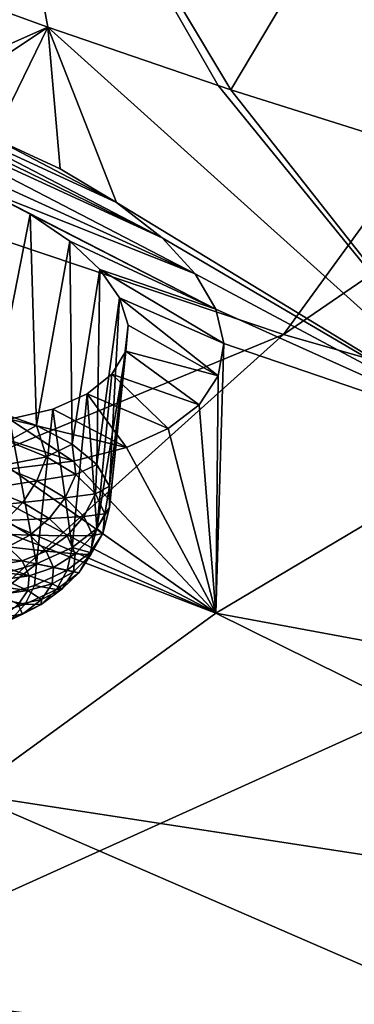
# Model space of a CAD drawing. Header units: metres. Extents: x -92 to 264, y -100 to 50.
# Tile 384 of 656: x 167.65 to 169.3, y -11.17 to -6.33. Entities that reach past the tile are written whole.
import ezdxf

# ---------------------------------------------------------------- set-up
doc = ezdxf.new("R2010")
doc.units = ezdxf.units.M
doc.layers.add('solid_21062050_01', color=7, linetype='CONTINUOUS')

msp = doc.modelspace()

# ---------------------------------------------------------------- linework, layer by layer
at = {"layer": 'solid_21062050_01'}
for points in [[(170.17041, -2.594793, 199.681885), (163.806396, -5.999639, 202.763641), (166.266724, -6.973638, 205.469025)], [(172.229141, -3.379812, 201.86235), (170.17041, -2.594793, 199.681885), (166.266724, -6.973638, 205.469025)], [(172.229141, -3.379812, 201.86235), (166.266724, -6.973638, 205.469025), (168.954819, -7.875925, 207.97522)], [(174.467422, -4.106268, 203.880157), (172.229141, -3.379812, 201.86235), (168.954819, -7.875925, 207.97522)], [(174.467422, -4.106268, 203.880157), (168.954819, -7.875925, 207.97522), (171.852524, -8.700409, 210.26532)], [(167.792435, -6.361876, 148.569824), (166.648926, -5.948189, 148.268616), (167.470947, -4.635073, 145.450455)], [(167.470947, -4.635073, 145.450455), (169.473236, -5.364076, 145.978455), (168.69458, -6.670366, 148.793488)], [(168.63147, -6.649292, 148.778259), (167.470947, -4.635073, 145.450455), (168.69458, -6.670366, 148.793488)], [(168.63147, -6.649292, 148.778259), (167.792435, -6.361876, 148.569824), (167.470947, -4.635073, 145.450455)], [(168.69458, -6.670366, 148.793488), (169.473236, -5.364076, 145.978455), (170.848999, -7.348698, 149.282211)], [(166.970901, -6.725668, 149.62413), (166.648926, -5.948189, 148.268616), (167.792435, -6.361876, 148.569824)], [(167.163513, -6.780831, 149.648315), (166.970901, -6.725668, 149.62413), (167.792435, -6.361876, 148.569824)], [(167.524078, -6.909262, 149.744888), (167.163513, -6.780831, 149.648315), (167.792435, -6.361876, 148.569824)], [(167.852295, -7.060728, 149.90332), (167.524078, -6.909262, 149.744888), (167.792435, -6.361876, 148.569824)], [(170.055542, -8.396662, 151.693207), (167.792435, -6.361876, 148.569824), (168.63147, -6.649292, 148.778259)], [(168.131195, -7.226289, 150.113113), (167.792435, -6.361876, 148.569824), (170.055542, -8.396662, 151.693207)], [(168.131195, -7.226289, 150.113113), (167.852295, -7.060728, 149.90332), (167.792435, -6.361876, 148.569824)], [(168.518906, -7.576312, 150.648804), (166.400116, -6.611272, 149.652298), (166.783447, -6.680131, 149.617188)], [(167.4655, -7.157947, 150.259659), (166.400116, -6.611272, 149.652298), (168.518906, -7.576312, 150.648804)], [(168.355026, -7.400183, 150.365067), (166.783447, -6.680131, 149.617188), (166.970901, -6.725668, 149.62413)], [(168.518906, -7.576312, 150.648804), (166.783447, -6.680131, 149.617188), (168.355026, -7.400183, 150.365067)], [(170.055542, -8.396662, 151.693207), (168.63147, -6.649292, 148.778259), (168.69458, -6.670366, 148.793488)], [(170.055542, -8.396662, 151.693207), (168.69458, -6.670366, 148.793488), (170.848999, -7.348698, 149.282211)], [(168.355026, -7.400183, 150.365067), (166.970901, -6.725668, 149.62413), (167.163513, -6.780831, 149.648315)], [(168.131195, -7.226289, 150.113113), (167.163513, -6.780831, 149.648315), (167.524078, -6.909262, 149.744888)], [(168.355026, -7.400183, 150.365067), (167.163513, -6.780831, 149.648315), (168.131195, -7.226289, 150.113113)], [(168.131195, -7.226289, 150.113113), (167.524078, -6.909262, 149.744888), (167.852295, -7.060728, 149.90332)], [(168.954819, -7.875925, 207.97522), (166.266724, -6.973638, 205.469025), (161.052063, -11.134311, 209.52887)], [(167.4655, -7.157947, 150.259659), (168.518906, -7.576312, 150.648804), (168.62117, -7.750697, 150.956757)], [(167.4655, -7.157947, 150.259659), (168.62117, -7.750697, 150.956757), (167.704514, -7.282585, 150.404617)], [(167.4655, -7.157947, 150.259659), (167.704514, -7.282585, 150.404617), (167.513718, -8.24646, 150.001999)], [(168.355026, -7.400183, 150.365067), (168.131195, -7.226289, 150.113113), (170.055542, -8.396662, 151.693207)], [(167.704514, -7.282585, 150.404617), (167.736298, -8.323991, 150.187149), (167.513718, -8.24646, 150.001999)], [(167.704514, -7.282585, 150.404617), (168.62117, -7.750697, 150.956757), (167.900345, -7.416828, 150.588684)], [(167.704514, -7.282585, 150.404617), (167.900345, -7.416828, 150.588684), (167.736298, -8.323991, 150.187149)], [(168.518906, -7.576312, 150.648804), (168.355026, -7.400183, 150.365067), (170.055542, -8.396662, 151.693207)], [(167.900345, -7.416828, 150.588684), (167.912323, -8.415091, 150.411972), (167.736298, -8.323991, 150.187149)], [(167.900345, -7.416828, 150.588684), (168.62117, -7.750697, 150.956757), (168.048187, -7.555682, 150.803864)], [(167.900345, -7.416828, 150.588684), (168.048187, -7.555682, 150.803864), (167.912323, -8.415091, 150.411972)], [(168.048187, -7.555682, 150.803864), (168.034103, -8.515777, 150.666656), (167.912323, -8.415091, 150.411972)], [(168.048187, -7.555682, 150.803864), (168.144882, -7.694796, 151.042587), (168.034103, -8.515777, 150.666656)], [(168.048187, -7.555682, 150.803864), (168.62117, -7.750697, 150.956757), (168.659271, -7.91933, 151.281723)], [(168.048187, -7.555682, 150.803864), (168.659271, -7.91933, 151.281723), (168.144882, -7.694796, 151.042587)], [(168.62117, -7.750697, 150.956757), (168.518906, -7.576312, 150.648804), (170.055542, -8.396662, 151.693207)], [(168.144882, -7.694796, 151.042587), (168.096313, -8.62165, 150.940079), (168.034103, -8.515777, 150.666656)], [(168.144882, -7.694796, 151.042587), (168.188034, -7.830011, 151.297318), (168.096313, -8.62165, 150.940079)], [(168.144882, -7.694796, 151.042587), (168.659271, -7.91933, 151.281723), (168.631363, -8.079912, 151.619659)], [(168.144882, -7.694796, 151.042587), (168.631363, -8.079912, 151.619659), (168.188034, -7.830011, 151.297318)], [(168.659271, -7.91933, 151.281723), (168.62117, -7.750697, 150.956757), (170.055542, -8.396662, 151.693207)], [(168.188034, -7.830011, 151.297318), (168.096237, -8.728083, 151.220261), (168.096313, -8.62165, 150.940079)], [(168.188034, -7.830011, 151.297318), (168.175934, -7.956991, 151.559921), (168.096237, -8.728083, 151.220261)], [(168.188034, -7.830011, 151.297318), (168.631363, -8.079912, 151.619659), (168.175934, -7.956991, 151.559921)], [(168.954819, -7.875925, 207.97522), (161.052063, -11.134311, 209.52887), (164.166306, -12.169281, 212.40361)], [(171.852524, -8.700409, 210.26532), (168.954819, -7.875925, 207.97522), (164.166306, -12.169281, 212.40361)], [(168.659271, -7.91933, 151.281723), (170.055542, -8.396662, 151.693207), (168.620499, -9.248212, 154.058472)], [(168.631363, -8.079912, 151.619659), (168.659271, -7.91933, 151.281723), (168.620499, -9.248212, 154.058472)], [(168.175934, -7.956991, 151.559921), (168.033875, -8.830422, 151.49498), (168.096237, -8.728083, 151.220261)], [(168.175934, -7.956991, 151.559921), (168.108154, -8.071096, 151.821045), (168.033875, -8.830422, 151.49498)], [(168.175934, -7.956991, 151.559921), (168.537872, -8.222343, 151.949738), (168.108154, -8.071096, 151.821045)], [(168.175934, -7.956991, 151.559921), (168.631363, -8.079912, 151.619659), (168.537872, -8.222343, 151.949738)], [(168.108154, -8.071096, 151.821045), (168.385391, -8.339012, 152.253418), (167.986557, -8.167674, 152.070358)], [(168.108154, -8.071096, 151.821045), (167.986557, -8.167674, 152.070358), (168.033875, -8.830422, 151.49498)], [(168.108154, -8.071096, 151.821045), (168.537872, -8.222343, 151.949738), (168.385391, -8.339012, 152.253418)], [(168.537872, -8.222343, 151.949738), (168.631363, -8.079912, 151.619659), (168.620499, -9.248212, 154.058472)], [(167.815872, -8.242582, 152.297363), (167.986557, -8.167674, 152.070358), (168.180054, -8.432315, 152.532928)], [(167.815872, -8.242582, 152.297363), (167.911957, -8.924197, 151.752228), (167.986557, -8.167674, 152.070358)], [(167.986557, -8.167674, 152.070358), (167.911957, -8.924197, 151.752228), (168.033875, -8.830422, 151.49498)], [(167.986557, -8.167674, 152.070358), (168.385391, -8.339012, 152.253418), (168.180054, -8.432315, 152.532928)], [(168.385391, -8.339012, 152.253418), (168.537872, -8.222343, 151.949738), (168.620499, -9.248212, 154.058472)], [(167.596054, -8.401154, 150.050995), (167.513718, -8.24646, 150.001999), (167.736298, -8.323991, 150.187149)], [(167.815872, -8.242582, 152.297363), (168.180054, -8.432315, 152.532928), (167.603516, -8.292837, 152.492767)], [(167.815872, -8.242582, 152.297363), (167.603516, -8.292837, 152.492767), (167.735794, -9.005309, 151.980743)], [(167.815872, -8.242582, 152.297363), (167.735794, -9.005309, 151.980743), (167.911957, -8.924197, 151.752228)], [(167.603516, -8.292837, 152.492767), (167.916077, -8.49962, 152.785416), (167.358337, -8.316805, 152.649429)], [(167.358337, -8.316805, 152.649429), (167.916077, -8.49962, 152.785416), (167.607498, -8.536434, 152.995789)], [(167.603516, -8.292837, 152.492767), (167.513107, -9.070211, 152.170563), (167.735794, -9.005309, 151.980743)], [(167.784698, -8.478082, 150.237442), (167.596054, -8.401154, 150.050995), (167.736298, -8.323991, 150.187149)], [(167.603516, -8.292837, 152.492767), (168.180054, -8.432315, 152.532928), (167.916077, -8.49962, 152.785416)], [(167.784698, -8.478082, 150.237442), (167.736298, -8.323991, 150.187149), (167.912323, -8.415091, 150.411972)], [(168.180054, -8.432315, 152.532928), (168.385391, -8.339012, 152.253418), (168.620499, -9.248212, 154.058472)], [(167.555725, -8.522386, 150.049896), (167.596054, -8.401154, 150.050995), (167.784698, -8.478082, 150.237442)], [(167.930405, -8.565495, 150.455154), (167.784698, -8.478082, 150.237442), (167.912323, -8.415091, 150.411972)], [(167.930405, -8.565495, 150.455154), (167.912323, -8.415091, 150.411972), (168.034103, -8.515777, 150.666656)], [(167.916077, -8.49962, 152.785416), (168.180054, -8.432315, 152.532928), (168.620499, -9.248212, 154.058472)], [(172.988129, -10.054348, 154.088852), (168.620499, -9.248212, 154.058472), (170.055542, -8.396662, 151.693207)], [(166.556168, -8.455636, 153.296677), (168.620499, -9.248212, 154.058472), (167.396027, -10.136693, 156.526321)], [(166.556168, -8.455636, 153.296677), (166.920959, -8.513877, 153.25296), (168.620499, -9.248212, 154.058472)], [(167.555725, -8.522386, 150.049896), (167.784698, -8.478082, 150.237442), (167.736877, -8.596261, 150.228943)], [(167.736877, -8.596261, 150.228943), (167.784698, -8.478082, 150.237442), (167.930405, -8.565495, 150.455154)], [(166.920959, -8.513877, 153.25296), (167.274139, -8.541014, 153.151947), (168.620499, -9.248212, 154.058472)], [(167.555725, -8.522386, 150.049896), (167.736877, -8.596261, 150.228943), (167.49794, -8.63365, 150.074524)], [(167.607498, -8.536434, 152.995789), (167.916077, -8.49962, 152.785416), (168.620499, -9.248212, 154.058472)], [(168.027573, -8.660034, 150.695755), (167.930405, -8.565495, 150.455154), (168.034103, -8.515777, 150.666656)], [(168.027573, -8.660034, 150.695755), (168.034103, -8.515777, 150.666656), (168.096313, -8.62165, 150.940079)], [(167.274139, -8.541014, 153.151947), (167.607498, -8.536434, 152.995789), (168.620499, -9.248212, 154.058472)], [(167.736877, -8.596261, 150.228943), (167.930405, -8.565495, 150.455154), (167.876801, -8.680204, 150.438004)], [(167.876801, -8.680204, 150.438004), (167.930405, -8.565495, 150.455154), (168.027573, -8.660034, 150.695755)], [(167.736877, -8.596261, 150.228943), (167.667953, -8.702981, 150.242569), (167.49794, -8.63365, 150.074524)], [(167.736877, -8.596261, 150.228943), (167.876801, -8.680204, 150.438004), (167.667953, -8.702981, 150.242569)], [(168.072464, -8.758067, 150.949997), (168.027573, -8.660034, 150.695755), (168.096313, -8.62165, 150.940079)], [(168.072464, -8.758067, 150.949997), (168.096313, -8.62165, 150.940079), (168.096237, -8.728083, 151.220261)], [(167.49794, -8.63365, 150.074524), (167.667953, -8.702981, 150.242569), (167.426483, -8.727679, 150.123291)], [(167.876801, -8.680204, 150.438004), (168.027573, -8.660034, 150.695755), (167.970108, -8.770992, 150.669067)], [(167.970108, -8.770992, 150.669067), (168.027573, -8.660034, 150.695755), (168.072464, -8.758067, 150.949997)], [(171.852524, -8.700409, 210.26532), (164.166306, -12.169281, 212.40361), (167.519424, -13.114744, 215.029739)], [(167.667953, -8.702981, 150.242569), (167.582428, -8.791274, 150.27742), (167.426483, -8.727679, 150.123291)], [(174.940277, -9.441522, 212.323837), (171.852524, -8.700409, 210.26532), (167.519424, -13.114744, 215.029739)], [(167.667953, -8.702981, 150.242569), (167.799271, -8.781763, 150.438782), (167.582428, -8.791274, 150.27742)], [(167.876801, -8.680204, 150.438004), (167.799271, -8.781763, 150.438782), (167.667953, -8.702981, 150.242569)], [(167.876801, -8.680204, 150.438004), (167.970108, -8.770992, 150.669067), (167.799271, -8.781763, 150.438782)], [(167.970108, -8.770992, 150.669067), (167.886856, -8.866967, 150.655624), (167.799271, -8.781763, 150.438782)], [(167.970108, -8.770992, 150.669067), (168.013229, -8.865135, 150.913223), (167.886856, -8.866967, 150.655624)], [(167.970108, -8.770992, 150.669067), (168.072464, -8.758067, 150.949997), (168.013229, -8.865135, 150.913223)], [(168.013229, -8.865135, 150.913223), (168.072464, -8.758067, 150.949997), (168.063354, -8.855826, 151.208115)], [(168.063354, -8.855826, 151.208115), (168.096237, -8.728083, 151.220261), (168.033875, -8.830422, 151.49498)], [(168.063354, -8.855826, 151.208115), (168.072464, -8.758067, 150.949997), (168.096237, -8.728083, 151.220261)], [(167.582428, -8.791274, 150.27742), (167.702881, -8.863537, 150.457397), (167.485886, -8.855374, 150.331223)], [(167.799271, -8.781763, 150.438782), (167.702881, -8.863537, 150.457397), (167.582428, -8.791274, 150.27742)], [(167.799271, -8.781763, 150.438782), (167.886856, -8.866967, 150.655624), (167.702881, -8.863537, 150.457397)], [(167.702881, -8.863537, 150.457397), (167.593918, -8.920188, 150.492645), (167.485886, -8.855374, 150.331223)], [(167.702881, -8.863537, 150.457397), (167.783218, -8.941691, 150.656296), (167.593918, -8.920188, 150.492645)], [(167.886856, -8.866967, 150.655624), (167.783218, -8.941691, 150.656296), (167.702881, -8.863537, 150.457397)], [(167.886856, -8.866967, 150.655624), (167.927307, -8.95532, 150.884766), (167.783218, -8.941691, 150.656296)], [(168.013229, -8.865135, 150.913223), (167.927307, -8.95532, 150.884766), (167.886856, -8.866967, 150.655624)], [(168.00061, -8.949554, 151.460205), (168.033875, -8.830422, 151.49498), (167.911957, -8.924197, 151.752228)], [(168.013229, -8.865135, 150.913223), (168.004486, -8.959015, 151.161102), (167.927307, -8.95532, 150.884766)], [(168.00061, -8.949554, 151.460205), (168.063354, -8.855826, 151.208115), (168.033875, -8.830422, 151.49498)], [(168.004486, -8.959015, 151.161102), (168.063354, -8.855826, 151.208115), (168.00061, -8.949554, 151.460205)], [(168.013229, -8.865135, 150.913223), (168.063354, -8.855826, 151.208115), (168.004486, -8.959015, 151.161102)], [(167.593918, -8.920188, 150.492645), (167.66597, -8.990285, 150.671036), (167.510788, -8.973956, 150.607834)], [(167.783218, -8.941691, 150.656296), (167.66597, -8.990285, 150.671036), (167.593918, -8.920188, 150.492645)], [(167.783218, -8.941691, 150.656296), (167.820328, -9.022734, 150.86647), (167.66597, -8.990285, 150.671036)], [(167.735794, -9.005309, 151.980743), (167.886612, -9.03565, 151.696548), (167.911957, -8.924197, 151.752228)], [(167.927307, -8.95532, 150.884766), (167.820328, -9.022734, 150.86647), (167.783218, -8.941691, 150.656296)], [(167.927307, -8.95532, 150.884766), (167.919098, -9.043427, 151.117401), (167.820328, -9.022734, 150.86647)], [(167.886612, -9.03565, 151.696548), (168.00061, -8.949554, 151.460205), (167.911957, -8.924197, 151.752228)], [(167.944214, -9.049023, 151.403183), (168.00061, -8.949554, 151.460205), (167.886612, -9.03565, 151.696548)], [(168.004486, -8.959015, 151.161102), (167.919098, -9.043427, 151.117401), (167.927307, -8.95532, 150.884766)], [(168.004486, -8.959015, 151.161102), (167.944214, -9.049023, 151.403183), (167.919098, -9.043427, 151.117401)], [(168.004486, -8.959015, 151.161102), (168.00061, -8.949554, 151.460205), (167.944214, -9.049023, 151.403183)], [(167.66597, -8.990285, 150.671036), (167.542892, -9.009571, 150.698868), (167.510788, -8.973956, 150.607834)], [(167.524246, -9.172128, 152.086685), (167.735794, -9.005309, 151.980743), (167.513107, -9.070211, 152.170563)], [(167.524246, -9.172128, 152.086685), (167.725769, -9.110804, 151.908081), (167.735794, -9.005309, 151.980743)], [(167.66597, -8.990285, 150.671036), (167.699249, -9.062972, 150.859558), (167.542892, -9.009571, 150.698868)], [(167.699249, -9.062972, 150.859558), (167.563873, -9.045932, 150.792786), (167.542892, -9.009571, 150.698868)], [(167.820328, -9.022734, 150.86647), (167.699249, -9.062972, 150.859558), (167.66597, -8.990285, 150.671036)], [(167.725769, -9.110804, 151.908081), (167.886612, -9.03565, 151.696548), (167.735794, -9.005309, 151.980743)], [(167.699249, -9.062972, 150.859558), (167.573456, -9.082579, 150.888443), (167.563873, -9.045932, 150.792786)], [(167.699249, -9.062972, 150.859558), (167.692505, -9.135457, 151.050934), (167.573456, -9.082579, 150.888443)], [(167.812805, -9.103549, 151.079849), (167.692505, -9.135457, 151.050934), (167.699249, -9.062972, 150.859558)], [(167.820328, -9.022734, 150.86647), (167.812805, -9.103549, 151.079849), (167.699249, -9.062972, 150.859558)], [(167.725769, -9.110804, 151.908081), (167.834747, -9.131701, 151.630142), (167.886612, -9.03565, 151.696548)], [(167.919098, -9.043427, 151.117401), (167.812805, -9.103549, 151.079849), (167.820328, -9.022734, 150.86647)], [(167.919098, -9.043427, 151.117401), (167.862549, -9.127899, 151.344589), (167.812805, -9.103549, 151.079849)], [(167.944214, -9.049023, 151.403183), (167.886612, -9.03565, 151.696548), (167.834747, -9.131701, 151.630142)], [(167.944214, -9.049023, 151.403183), (167.834747, -9.131701, 151.630142), (167.862549, -9.127899, 151.344589)], [(167.944214, -9.049023, 151.403183), (167.862549, -9.127899, 151.344589), (167.919098, -9.043427, 151.117401)], [(167.680298, -9.203873, 151.833282), (167.725769, -9.110804, 151.908081), (167.524246, -9.172128, 152.086685)], [(167.692505, -9.135457, 151.050934), (167.571503, -9.119052, 150.984634), (167.573456, -9.082579, 150.888443)], [(167.680298, -9.203873, 151.833282), (167.834747, -9.131701, 151.630142), (167.725769, -9.110804, 151.908081)], [(167.812805, -9.103549, 151.079849), (167.760925, -9.181032, 151.288254), (167.692505, -9.135457, 151.050934)], [(167.862549, -9.127899, 151.344589), (167.760925, -9.181032, 151.288254), (167.812805, -9.103549, 151.079849)], [(167.692505, -9.135457, 151.050934), (167.55806, -9.154893, 151.080124), (167.571503, -9.119052, 150.984634)], [(167.692505, -9.135457, 151.050934), (167.645981, -9.204952, 151.237839), (167.55806, -9.154893, 151.080124)], [(167.760925, -9.181032, 151.288254), (167.645981, -9.204952, 151.237839), (167.692505, -9.135457, 151.050934)], [(167.680298, -9.203873, 151.833282), (167.759811, -9.205493, 151.557602), (167.834747, -9.131701, 151.630142)], [(167.862549, -9.127899, 151.344589), (167.759811, -9.205493, 151.557602), (167.760925, -9.181032, 151.288254)], [(167.834747, -9.131701, 151.630142), (167.759811, -9.205493, 151.557602), (167.862549, -9.127899, 151.344589)], [(167.680298, -9.203873, 151.833282), (167.524246, -9.172128, 152.086685), (167.486771, -9.262764, 152.004791)], [(167.680298, -9.203873, 151.833282), (167.486771, -9.262764, 152.004791), (167.614853, -9.273226, 151.748245)], [(167.666687, -9.252205, 151.483627), (167.561462, -9.268788, 151.413086), (167.645981, -9.204952, 151.237839)], [(167.680298, -9.203873, 151.833282), (167.614853, -9.273226, 151.748245), (167.759811, -9.205493, 151.557602)], [(167.614853, -9.273226, 151.748245), (167.666687, -9.252205, 151.483627), (167.759811, -9.205493, 151.557602)], [(167.760925, -9.181032, 151.288254), (167.666687, -9.252205, 151.483627), (167.645981, -9.204952, 151.237839)], [(167.759811, -9.205493, 151.557602), (167.666687, -9.252205, 151.483627), (167.760925, -9.181032, 151.288254)], [(171.787613, -10.811672, 156.192413), (167.396027, -10.136693, 156.526321), (168.620499, -9.248212, 154.058472)], [(167.533722, -9.314334, 151.658508), (167.561462, -9.268788, 151.413086), (167.666687, -9.252205, 151.483627)], [(167.614853, -9.273226, 151.748245), (167.533722, -9.314334, 151.658508), (167.666687, -9.252205, 151.483627)], [(171.787613, -10.811672, 156.192413), (168.620499, -9.248212, 154.058472), (172.988129, -10.054348, 154.088852)], [(174.940277, -9.441522, 212.323837), (167.519424, -13.114744, 215.029739), (171.089066, -13.964397, 217.38974)], [(170.771759, -11.599391, 158.380386), (166.39035, -11.056141, 159.0802), (167.396027, -10.136693, 156.526321)], [(170.771759, -11.599391, 158.380386), (167.396027, -10.136693, 156.526321), (171.787613, -10.811672, 156.192413)], [(169.947205, -12.412349, 160.638458), (165.610199, -12.000388, 161.702942), (166.39035, -11.056141, 159.0802)], [(169.947205, -12.412349, 160.638458), (166.39035, -11.056141, 159.0802), (170.771759, -11.599391, 158.380386)]]:
    msp.add_3dface(points, dxfattribs=at)

doc.saveas('drawing.dxf')
